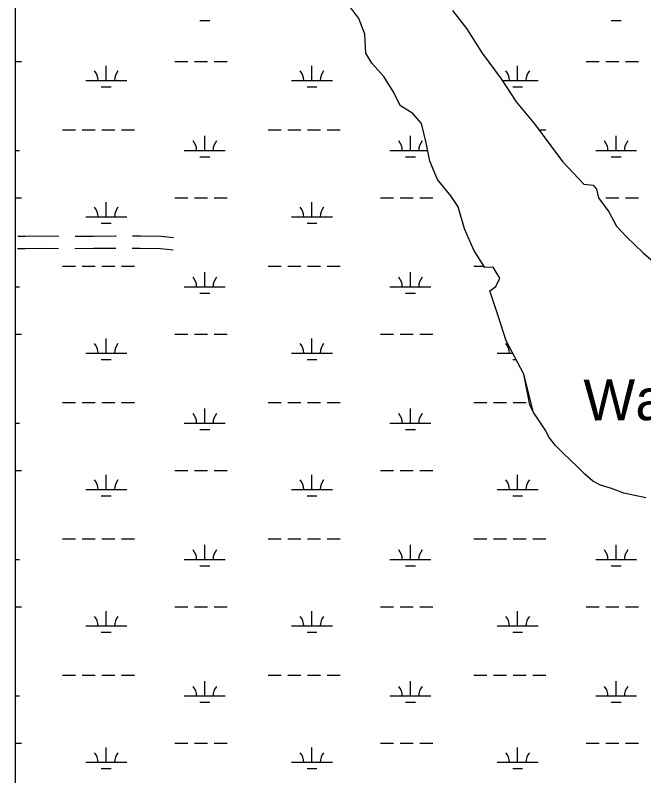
# Model space of a CAD drawing. Extents: x 3161564 to 3199464, y 849354 to 874788.
# Drawn here: x 3188477 to 3190011, y 868117 to 869973 of the extents above; entities that cross this region are included whole.
import ezdxf

# ---------------------------------------------------------------- set-up
doc = ezdxf.new("R2010")
doc.units = 0
for name, color, linetype in [('V-RIVR-IDEN', 7, 'Continuous'), ('V-ROAD-CNTR', 7, 'Continuous'), ('V-SITE-VEGE', 7, 'Continuous'), ('V-TOPO-SHOR', 7, 'Continuous'), ('V-WETL-SWMP', 7, 'Continuous')]:
    doc.layers.add(name, color=color, linetype=linetype)

msp = doc.modelspace()

# ---------------------------------------------------------------- linework, layer by layer
at = {"layer": 'V-ROAD-CNTR'}
for points in [[(3188483.5, 869434.1), (3188501.3, 869433.9), (3188557.1, 869434.3), (3188583.5, 869433.9)], [(3188623.5, 869433.7), (3188668.6, 869434.2), (3188722, 869434.3), (3188723.5, 869434.3)], [(3188763.5, 869434.7), (3188782.6, 869434.9), (3188833.4, 869433.7), (3188863.3, 869431)], [(3188483, 869404.1), (3188501.2, 869403.9), (3188557, 869404.3), (3188583, 869403.9)], [(3188623, 869403.7), (3188668.8, 869404.2), (3188722.2, 869404.3), (3188723, 869404.3)], [(3188763, 869404.7), (3188782.4, 869404.9), (3188831.7, 869403.7), (3188862.8, 869400.9)]]:
    msp.add_lwpolyline(points, dxfattribs=at)
at = {"layer": 'V-SITE-VEGE'}
for points in [[(3190015.9, 868795.6), (3189962.6, 868807.1), (3189932.2, 868818.6), (3189905.6, 868826.2), (3189886.6, 868835.8), (3189867.6, 868852.9), (3189848.6, 868872), (3189814.4, 868904.4), (3189795.4, 868923.4), (3189780.3, 868942.5), (3189770.8, 868961.5), (3189748, 868995.8), (3189742.3, 869003.4), (3189732.8, 869022.4), (3189718.4, 869097.5), (3189675.3, 869178.3), (3189655.5, 869239.7), (3189635.5, 869300.2), (3189650.1, 869310.7), (3189659.9, 869331.1), (3189643.6, 869358.1), (3189623.6, 869357.1), (3189596.3, 869399.5), (3189574, 869451.8), (3189557.9, 869505.1), (3189540, 869532.3), (3189508.1, 869571.8), (3189489.4, 869616.5), (3189480.2, 869661.8), (3189468.4, 869708.5), (3189447.3, 869732.9), (3189417.2, 869751.8), (3189399.9, 869786.9), (3189376.7, 869823.6), (3189347.3, 869856.3), (3189332.5, 869880.6), (3189330.2, 869926.4), (3189315.4, 869964.8), (3189286.6, 870003.9)], [(3189544, 869984.1), (3189578.1, 869940.2), (3189616.6, 869880.2), (3189663.3, 869817.8), (3189699.5, 869761.6), (3189744.4, 869708.1), (3189784.6, 869653.9), (3189813, 869616), (3189865, 869560.5), (3189887.2, 869558.1), (3189895.4, 869548.3), (3189900.4, 869527.3), (3189926.1, 869493.4), (3189944.4, 869458.4), (3189969, 869432.4), (3190009.8, 869393), (3190066.9, 869343.6)]]:
    msp.add_lwpolyline(points, dxfattribs=at)
at = {"layer": 'V-TOPO-SHOR'}
for p, q in [((3189315.4, 869964.8), (3189286.6, 870003.9)), ((3189544, 869984.1), (3189578.2, 869940.2)), ((3189330.2, 869926.4), (3189315.4, 869964.8)), ((3189578.2, 869940.2), (3189616.6, 869880.2)), ((3189332.6, 869880.6), (3189330.2, 869926.4)), ((3189347.3, 869856.3), (3189332.6, 869880.6)), ((3189616.6, 869880.2), (3189663.3, 869817.8)), ((3189376.7, 869823.6), (3189347.3, 869856.3)), ((3189399.9, 869786.9), (3189376.7, 869823.6)), ((3189663.3, 869817.8), (3189699.5, 869761.6)), ((3189417.2, 869751.8), (3189399.9, 869786.9)), ((3189447.3, 869732.9), (3189417.2, 869751.8)), ((3189699.5, 869761.6), (3189744.4, 869708.1)), ((3189468.4, 869708.5), (3189447.3, 869732.9)), ((3189480.2, 869661.8), (3189468.4, 869708.5)), ((3189744.4, 869708.1), (3189784.6, 869653.9)), ((3189489.4, 869616.5), (3189480.2, 869661.8)), ((3189784.6, 869653.9), (3189813, 869616)), ((3189508.1, 869571.8), (3189489.4, 869616.5)), ((3189813, 869616), (3189865, 869560.5)), ((3189540.1, 869532.3), (3189508.1, 869571.8)), ((3189865, 869560.5), (3189887.2, 869558.1)), ((3189887.2, 869558.1), (3189895.4, 869548.3)), ((3189895.4, 869548.3), (3189900.4, 869527.3)), ((3189557.9, 869505.1), (3189540.1, 869532.3)), ((3189900.4, 869527.3), (3189926.1, 869493.4)), ((3189574, 869451.8), (3189557.9, 869505.1)), ((3189926.1, 869493.4), (3189944.4, 869458.4)), ((3189596.3, 869399.5), (3189574, 869451.8)), ((3189944.4, 869458.4), (3189969, 869432.4)), ((3189969, 869432.4), (3190009.8, 869393)), ((3189623.6, 869357.1), (3189596.3, 869399.5)), ((3190009.8, 869393), (3190066.9, 869343.6)), ((3189643.6, 869358.1), (3189623.6, 869357.1)), ((3189659.9, 869331.1), (3189643.6, 869358.1)), ((3189650.1, 869310.7), (3189659.9, 869331.1)), ((3189635.5, 869300.2), (3189650.1, 869310.7)), ((3189655.5, 869239.7), (3189635.5, 869300.2)), ((3189675.3, 869178.3), (3189655.5, 869239.7)), ((3189718.4, 869097.5), (3189675.3, 869178.3)), ((3189742.3, 869003.4), (3189718.4, 869097.5)), ((3189748, 868995.8), (3189742.3, 869003.4)), ((3189770.8, 868961.5), (3189748, 868995.8)), ((3189780.3, 868942.5), (3189770.8, 868961.5)), ((3189795.4, 868923.4), (3189780.3, 868942.5)), ((3189814.4, 868904.4), (3189795.4, 868923.4)), ((3189848.6, 868872), (3189814.4, 868904.4)), ((3189867.6, 868852.9), (3189848.6, 868872)), ((3189886.6, 868835.8), (3189867.6, 868852.9)), ((3189905.6, 868826.2), (3189886.6, 868835.8)), ((3189932.2, 868818.6), (3189905.6, 868826.2)), ((3189962.6, 868807.1), (3189932.2, 868818.6)), ((3190015.9, 868795.6), (3189962.6, 868807.1))]:
    msp.add_line(p, q, dxfattribs=at)
at = {"layer": 'V-WETL-SWMP'}
for p, q in [((3188477.3, 871379.4), (3188477.3, 864057.7)), ((3189315.4, 869964.8), (3189286.6, 870003.9)), ((3189544, 869984.1), (3189578.2, 869940.2)), ((3188927.9, 869960.1), (3188951.9, 869960.1)), ((3189330.2, 869926.4), (3189315.4, 869964.8)), ((3189931.7, 869960.1), (3189955.7, 869960.1)), ((3189578.2, 869940.2), (3189616.6, 869880.2)), ((3189332.6, 869880.6), (3189330.2, 869926.4)), ((3189347.3, 869856.3), (3189332.6, 869880.6)), ((3189616.6, 869880.2), (3189663.3, 869817.8)), ((3188477.3, 869860.1), (3188492.6, 869860.1)), ((3188866.5, 869860.1), (3188898.5, 869860.1)), ((3188914.5, 869860.1), (3188946.5, 869860.1)), ((3188962.5, 869860.1), (3188994.5, 869860.1)), ((3189870.3, 869860.1), (3189902.3, 869860.1)), ((3189918.3, 869860.1), (3189950.3, 869860.1)), ((3189966.3, 869860.1), (3189998.3, 869860.1)), ((3188699.4, 869813.7), (3188699.4, 869849.7)), ((3189201.3, 869813.7), (3189201.3, 869849.7)), ((3189376.7, 869823.6), (3189347.3, 869856.3)), ((3189703.3, 869813.7), (3189703.3, 869849.7)), ((3189399.9, 869786.9), (3189376.7, 869823.6)), ((3188649.4, 869813.7), (3188749.4, 869813.7)), ((3189151.3, 869813.7), (3189251.3, 869813.7)), ((3189663.3, 869817.8), (3189699.5, 869761.6)), ((3189666, 869813.7), (3189753.3, 869813.7)), ((3188687.4, 869798.2), (3188711.4, 869798.2)), ((3189189.3, 869798.2), (3189213.3, 869798.2)), ((3189417.2, 869751.8), (3189399.9, 869786.9)), ((3189691.3, 869798.2), (3189715.3, 869798.2)), ((3189447.3, 869732.9), (3189417.2, 869751.8)), ((3189699.5, 869761.6), (3189744.4, 869708.1)), ((3189468.4, 869708.5), (3189447.3, 869732.9)), ((3188592.6, 869693.6), (3188624.6, 869693.6)), ((3188640.6, 869693.6), (3188672.6, 869693.6)), ((3188688.6, 869693.6), (3188720.6, 869693.6)), ((3188736.6, 869693.6), (3188768.6, 869693.6)), ((3189094.5, 869693.6), (3189126.5, 869693.6)), ((3189142.5, 869693.6), (3189174.5, 869693.6)), ((3189190.5, 869693.6), (3189222.5, 869693.6)), ((3189238.5, 869693.6), (3189270.5, 869693.6)), ((3189480.2, 869661.8), (3189468.4, 869708.5)), ((3189744.4, 869708.1), (3189784.6, 869653.9)), ((3189755.1, 869693.6), (3189772.4, 869693.6)), ((3188939.9, 869642.8), (3188939.9, 869678.8)), ((3189441.8, 869642.8), (3189441.8, 869678.8)), ((3189943.7, 869642.8), (3189943.7, 869678.8)), ((3189489.4, 869616.5), (3189480.2, 869661.8)), ((3188477.3, 869642.8), (3188488, 869642.8)), ((3188889.9, 869642.8), (3188989.9, 869642.8)), ((3189391.8, 869642.8), (3189484, 869642.8)), ((3189784.6, 869653.9), (3189813, 869616)), ((3189893.7, 869642.8), (3189993.7, 869642.8)), ((3188927.9, 869627.4), (3188951.9, 869627.4)), ((3189429.8, 869627.4), (3189453.8, 869627.4)), ((3189931.7, 869627.4), (3189955.7, 869627.4)), ((3189508.1, 869571.8), (3189489.4, 869616.5)), ((3189813, 869616), (3189865, 869560.5)), ((3189540.1, 869532.3), (3189508.1, 869571.8)), ((3189865, 869560.5), (3189887.2, 869558.1)), ((3189887.2, 869558.1), (3189895.4, 869548.3)), ((3189895.4, 869548.3), (3189900.4, 869527.3)), ((3188477.3, 869527.4), (3188492.6, 869527.4)), ((3188866.5, 869527.4), (3188898.5, 869527.4)), ((3188914.5, 869527.4), (3188946.5, 869527.4)), ((3188962.5, 869527.4), (3188994.5, 869527.4)), ((3189368.4, 869527.4), (3189400.4, 869527.4)), ((3189416.4, 869527.4), (3189448.4, 869527.4)), ((3189464.4, 869527.4), (3189496.4, 869527.4)), ((3189557.9, 869505.1), (3189540.1, 869532.3)), ((3189900.4, 869527.4), (3189902.3, 869527.4)), ((3189900.4, 869527.3), (3189926.1, 869493.4)), ((3189918.3, 869527.4), (3189950.3, 869527.4)), ((3189966.3, 869527.4), (3189998.3, 869527.4)), ((3188699.4, 869481), (3188699.4, 869517)), ((3189201.3, 869481), (3189201.3, 869517)), ((3189574, 869451.8), (3189557.9, 869505.1)), ((3189926.1, 869493.4), (3189944.4, 869458.4)), ((3188649.4, 869481), (3188749.4, 869481)), ((3189151.3, 869481), (3189251.3, 869481)), ((3188687.4, 869465.6), (3188711.4, 869465.6)), ((3189189.3, 869465.6), (3189213.3, 869465.6)), ((3189596.3, 869399.5), (3189574, 869451.8)), ((3189944.4, 869458.4), (3189969, 869432.4)), ((3189969, 869432.4), (3190009.8, 869393)), ((3189623.6, 869357.1), (3189596.3, 869399.5)), ((3190009.8, 869393), (3190066.9, 869343.6)), ((3188592.6, 869360.9), (3188624.6, 869360.9)), ((3188640.6, 869360.9), (3188672.6, 869360.9)), ((3188688.6, 869360.9), (3188720.6, 869360.9)), ((3188736.6, 869360.9), (3188768.6, 869360.9)), ((3189094.5, 869360.9), (3189126.5, 869360.9)), ((3189142.5, 869360.9), (3189174.5, 869360.9)), ((3189190.5, 869360.9), (3189222.5, 869360.9)), ((3189238.5, 869360.9), (3189270.5, 869360.9)), ((3189596.4, 869360.9), (3189621.1, 869360.9)), ((3189643.6, 869358.1), (3189623.6, 869357.1)), ((3189659.9, 869331.1), (3189643.6, 869358.1)), ((3188939.9, 869310.2), (3188939.9, 869346.2)), ((3189441.8, 869310.2), (3189441.8, 869346.2)), ((3189650.1, 869310.7), (3189659.9, 869331.1)), ((3188477.3, 869310.2), (3188488, 869310.2)), ((3188889.9, 869310.2), (3188989.9, 869310.2)), ((3189391.8, 869310.2), (3189491.8, 869310.2)), ((3189635.5, 869300.2), (3189650.1, 869310.7)), ((3188927.9, 869294.7), (3188951.9, 869294.7)), ((3189429.8, 869294.7), (3189453.8, 869294.7)), ((3189655.5, 869239.7), (3189635.5, 869300.2)), ((3189675.3, 869178.3), (3189655.5, 869239.7)), ((3188477.3, 869194.7), (3188492.6, 869194.7)), ((3188866.5, 869194.7), (3188898.5, 869194.7)), ((3188914.5, 869194.7), (3188946.5, 869194.7)), ((3188962.5, 869194.7), (3188994.5, 869194.7)), ((3189368.4, 869194.7), (3189400.4, 869194.7)), ((3189416.4, 869194.7), (3189448.4, 869194.7)), ((3189464.4, 869194.7), (3189496.4, 869194.7)), ((3188699.4, 869148.3), (3188699.4, 869184.3)), ((3189201.3, 869148.3), (3189201.3, 869184.3)), ((3189718.4, 869097.5), (3189675.3, 869178.3)), ((3188649.4, 869148.3), (3188749.4, 869148.3)), ((3189151.3, 869148.3), (3189251.3, 869148.3)), ((3189653.3, 869148.3), (3189691.3, 869148.3)), ((3188687.4, 869132.9), (3188711.4, 869132.9)), ((3189189.3, 869132.9), (3189213.3, 869132.9)), ((3189691.3, 869132.9), (3189699.5, 869132.9)), ((3189742.3, 869003.4), (3189718.4, 869097.5)), ((3188592.6, 869028.2), (3188624.6, 869028.2)), ((3188640.6, 869028.2), (3188672.6, 869028.2)), ((3188688.6, 869028.2), (3188720.6, 869028.2)), ((3188736.6, 869028.2), (3188768.6, 869028.2)), ((3189094.5, 869028.2), (3189126.5, 869028.2)), ((3189142.5, 869028.2), (3189174.5, 869028.2)), ((3189190.5, 869028.2), (3189222.5, 869028.2)), ((3189238.5, 869028.2), (3189270.5, 869028.2)), ((3189596.4, 869028.2), (3189628.4, 869028.2)), ((3189644.4, 869028.2), (3189676.4, 869028.2)), ((3189692.4, 869028.2), (3189724.4, 869028.2)), ((3188939.9, 868977.5), (3188939.9, 869013.5)), ((3189441.8, 868977.5), (3189441.8, 869013.5)), ((3189748, 868995.8), (3189742.3, 869003.4)), ((3189770.8, 868961.5), (3189748, 868995.8)), ((3188477.3, 868977.5), (3188488, 868977.5)), ((3188889.9, 868977.5), (3188989.9, 868977.5)), ((3189391.8, 868977.5), (3189491.8, 868977.5)), ((3188927.9, 868962.1), (3188951.9, 868962.1)), ((3189429.8, 868962.1), (3189453.8, 868962.1)), ((3189780.3, 868942.5), (3189770.8, 868961.5)), ((3189795.4, 868923.4), (3189780.3, 868942.5)), ((3189814.4, 868904.4), (3189795.4, 868923.4)), ((3189848.6, 868872), (3189814.4, 868904.4)), ((3188477.3, 868862.1), (3188492.6, 868862.1)), ((3188866.5, 868862.1), (3188898.5, 868862.1)), ((3188914.5, 868862.1), (3188946.5, 868862.1)), ((3188962.5, 868862.1), (3188994.5, 868862.1)), ((3189368.4, 868862.1), (3189400.4, 868862.1)), ((3189416.4, 868862.1), (3189448.4, 868862.1)), ((3189464.4, 868862.1), (3189496.4, 868862.1)), ((3189867.6, 868852.9), (3189848.6, 868872)), ((3188699.4, 868815.6), (3188699.4, 868851.6)), ((3189201.3, 868815.6), (3189201.3, 868851.6)), ((3189703.3, 868815.6), (3189703.3, 868851.6)), ((3189886.6, 868835.8), (3189867.6, 868852.9)), ((3189905.6, 868826.2), (3189886.6, 868835.8)), ((3189932.2, 868818.6), (3189905.6, 868826.2)), ((3188649.4, 868815.6), (3188749.4, 868815.6)), ((3189151.3, 868815.6), (3189251.3, 868815.6)), ((3189653.3, 868815.6), (3189753.3, 868815.6)), ((3189962.6, 868807.1), (3189932.2, 868818.6)), ((3190015.9, 868795.6), (3189962.6, 868807.1)), ((3188687.4, 868800.2), (3188711.4, 868800.2)), ((3189189.3, 868800.2), (3189213.3, 868800.2)), ((3189691.3, 868800.2), (3189715.3, 868800.2)), ((3188592.6, 868695.6), (3188624.6, 868695.6)), ((3188640.6, 868695.6), (3188672.6, 868695.6)), ((3188688.6, 868695.6), (3188720.6, 868695.6)), ((3188736.6, 868695.6), (3188768.6, 868695.6)), ((3189094.5, 868695.6), (3189126.5, 868695.6)), ((3189142.5, 868695.6), (3189174.5, 868695.6)), ((3189190.5, 868695.6), (3189222.5, 868695.6)), ((3189238.5, 868695.6), (3189270.5, 868695.6)), ((3189596.4, 868695.6), (3189628.4, 868695.6)), ((3189644.4, 868695.6), (3189676.4, 868695.6)), ((3189692.4, 868695.6), (3189724.4, 868695.6)), ((3189740.4, 868695.6), (3189772.4, 868695.6)), ((3188939.9, 868644.8), (3188939.9, 868680.8)), ((3189441.8, 868644.8), (3189441.8, 868680.8)), ((3189943.7, 868644.8), (3189943.7, 868680.8)), ((3188477.3, 868644.8), (3188488, 868644.8)), ((3188889.9, 868644.8), (3188989.9, 868644.8)), ((3189391.8, 868644.8), (3189491.8, 868644.8)), ((3189893.7, 868644.8), (3189993.7, 868644.8)), ((3188927.9, 868629.4), (3188951.9, 868629.4)), ((3189429.8, 868629.4), (3189453.8, 868629.4)), ((3189931.7, 868629.4), (3189955.7, 868629.4)), ((3188477.3, 868529.4), (3188492.6, 868529.4)), ((3188866.5, 868529.4), (3188898.5, 868529.4)), ((3188914.5, 868529.4), (3188946.5, 868529.4)), ((3188962.5, 868529.4), (3188994.5, 868529.4)), ((3189368.4, 868529.4), (3189400.4, 868529.4)), ((3189416.4, 868529.4), (3189448.4, 868529.4)), ((3189464.4, 868529.4), (3189496.4, 868529.4)), ((3189870.3, 868529.4), (3189902.3, 868529.4)), ((3189918.3, 868529.4), (3189950.3, 868529.4)), ((3189966.3, 868529.4), (3189998.3, 868529.4)), ((3188699.4, 868483), (3188699.4, 868519)), ((3189201.3, 868483), (3189201.3, 868519)), ((3189703.3, 868483), (3189703.3, 868519)), ((3188649.4, 868483), (3188749.4, 868483)), ((3188687.4, 868467.5), (3188711.4, 868467.5)), ((3189151.3, 868483), (3189251.3, 868483)), ((3189189.3, 868467.5), (3189213.3, 868467.5)), ((3189653.3, 868483), (3189753.3, 868483)), ((3189691.3, 868467.5), (3189715.3, 868467.5)), ((3188592.6, 868362.9), (3188624.6, 868362.9)), ((3188640.6, 868362.9), (3188672.6, 868362.9)), ((3188688.6, 868362.9), (3188720.6, 868362.9)), ((3188736.6, 868362.9), (3188768.6, 868362.9)), ((3189094.5, 868362.9), (3189126.5, 868362.9)), ((3189142.5, 868362.9), (3189174.5, 868362.9)), ((3189190.5, 868362.9), (3189222.5, 868362.9)), ((3189238.5, 868362.9), (3189270.5, 868362.9)), ((3189596.4, 868362.9), (3189628.4, 868362.9)), ((3189644.4, 868362.9), (3189676.4, 868362.9)), ((3189692.4, 868362.9), (3189724.4, 868362.9)), ((3189740.4, 868362.9), (3189772.4, 868362.9)), ((3188939.9, 868312.1), (3188939.9, 868348.1)), ((3189441.8, 868312.1), (3189441.8, 868348.1)), ((3189943.7, 868312.1), (3189943.7, 868348.1)), ((3188477.3, 868312.1), (3188488, 868312.1)), ((3188889.9, 868312.1), (3188989.9, 868312.1)), ((3189391.8, 868312.1), (3189491.8, 868312.1)), ((3189893.7, 868312.1), (3189993.7, 868312.1)), ((3188927.9, 868296.7), (3188951.9, 868296.7)), ((3189429.8, 868296.7), (3189453.8, 868296.7)), ((3189931.7, 868296.7), (3189955.7, 868296.7)), ((3188477.3, 868196.7), (3188492.6, 868196.7)), ((3188866.5, 868196.7), (3188898.5, 868196.7)), ((3188914.5, 868196.7), (3188946.5, 868196.7)), ((3188962.5, 868196.7), (3188994.5, 868196.7)), ((3189368.4, 868196.7), (3189400.4, 868196.7)), ((3189416.4, 868196.7), (3189448.4, 868196.7)), ((3189464.4, 868196.7), (3189496.4, 868196.7)), ((3189870.3, 868196.7), (3189902.3, 868196.7)), ((3189918.3, 868196.7), (3189950.3, 868196.7)), ((3189966.3, 868196.7), (3189998.3, 868196.7)), ((3188699.4, 868150.3), (3188699.4, 868186.3)), ((3189201.3, 868150.3), (3189201.3, 868186.3)), ((3189703.3, 868150.3), (3189703.3, 868186.3)), ((3188649.4, 868150.3), (3188749.4, 868150.3)), ((3188687.4, 868134.9), (3188711.4, 868134.9)), ((3189151.3, 868150.3), (3189251.3, 868150.3)), ((3189189.3, 868134.9), (3189213.3, 868134.9)), ((3189653.3, 868150.3), (3189753.3, 868150.3)), ((3189691.3, 868134.9), (3189715.3, 868134.9))]:
    msp.add_line(p, q, dxfattribs=at)
for centre, start, end in [((3188644.2, 869814.1), 359.2282, 40.7718), ((3188754.7, 869814.1), 139.2282, 180.7718), ((3189146.1, 869814.1), 359.2282, 40.7718), ((3189256.6, 869814.1), 139.2282, 180.7718), ((3189648, 869814.1), 359.2282, 40.7718), ((3189758.5, 869814.1), 139.2282, 180.7718), ((3188884.7, 869643.3), 359.2282, 40.7718), ((3188995.2, 869643.3), 139.2282, 180.7718), ((3189386.6, 869643.3), 359.2282, 40.7718), ((3189497.1, 869643.3), 139.2282, 180.7718), ((3189888.5, 869643.3), 359.2282, 40.7718), ((3189999, 869643.3), 139.2282, 180.7718), ((3188644.2, 869481.5), 359.2282, 40.7718), ((3188754.7, 869481.5), 139.2282, 180.7718), ((3189146.1, 869481.5), 359.2282, 40.7718), ((3189256.6, 869481.5), 139.2282, 180.7718), ((3188884.7, 869310.6), 359.2282, 40.7718), ((3188995.2, 869310.6), 139.2282, 180.7718), ((3189386.6, 869310.6), 359.2282, 40.7718), ((3189497.1, 869310.6), 139.2282, 180.7718), ((3188644.2, 869148.8), 359.2282, 40.7718), ((3188754.7, 869148.8), 139.2282, 180.7718), ((3189146.1, 869148.8), 359.2282, 40.7718), ((3189256.6, 869148.8), 139.2282, 180.7718), ((3189648, 869148.8), 359.2282, 40.7718), ((3188884.7, 868978), 359.2282, 40.7718), ((3188995.2, 868978), 139.2282, 180.7718), ((3189386.6, 868978), 359.2282, 40.7718), ((3189497.1, 868978), 139.2282, 180.7718), ((3188644.2, 868816.1), 359.2282, 40.7718), ((3188754.7, 868816.1), 139.2282, 180.7718), ((3189146.1, 868816.1), 359.2282, 40.7718), ((3189256.6, 868816.1), 139.2282, 180.7718), ((3189648, 868816.1), 359.2282, 40.7718), ((3189758.5, 868816.1), 139.2282, 180.7718), ((3188884.7, 868645.3), 359.2282, 40.7718), ((3188995.2, 868645.3), 139.2282, 180.7718), ((3189386.6, 868645.3), 359.2282, 40.7718), ((3189497.1, 868645.3), 139.2282, 180.7718), ((3189888.5, 868645.3), 359.2282, 40.7718), ((3189999, 868645.3), 139.2282, 180.7718), ((3188644.2, 868483.4), 359.2282, 40.7718), ((3188754.7, 868483.4), 139.2282, 180.7718), ((3189146.1, 868483.4), 359.2282, 40.7718), ((3189256.6, 868483.4), 139.2282, 180.7718), ((3189648, 868483.4), 359.2282, 40.7718), ((3189758.5, 868483.4), 139.2282, 180.7718), ((3188884.7, 868312.6), 359.2282, 40.7718), ((3188995.2, 868312.6), 139.2282, 180.7718), ((3189386.6, 868312.6), 359.2282, 40.7718), ((3189497.1, 868312.6), 139.2282, 180.7718), ((3189888.5, 868312.6), 359.2282, 40.7718), ((3189999, 868312.6), 139.2282, 180.7718), ((3188644.2, 868150.8), 359.2282, 40.7718), ((3188754.7, 868150.8), 139.2282, 180.7718), ((3189146.1, 868150.8), 359.2282, 40.7718), ((3189256.6, 868150.8), 139.2282, 180.7718), ((3189648, 868150.8), 359.2282, 40.7718), ((3189758.5, 868150.8), 139.2282, 180.7718)]:
    msp.add_arc(centre, 35.2, start, end, dxfattribs=at)

# ---------------------------------------------------------------- texts
at = {"layer": 'V-RIVR-IDEN'}
msp.add_text('Water', height=100, rotation=0.4833, dxfattribs=at).set_placement((3189864.7, 868983.9))

doc.saveas('drawing.dxf')
